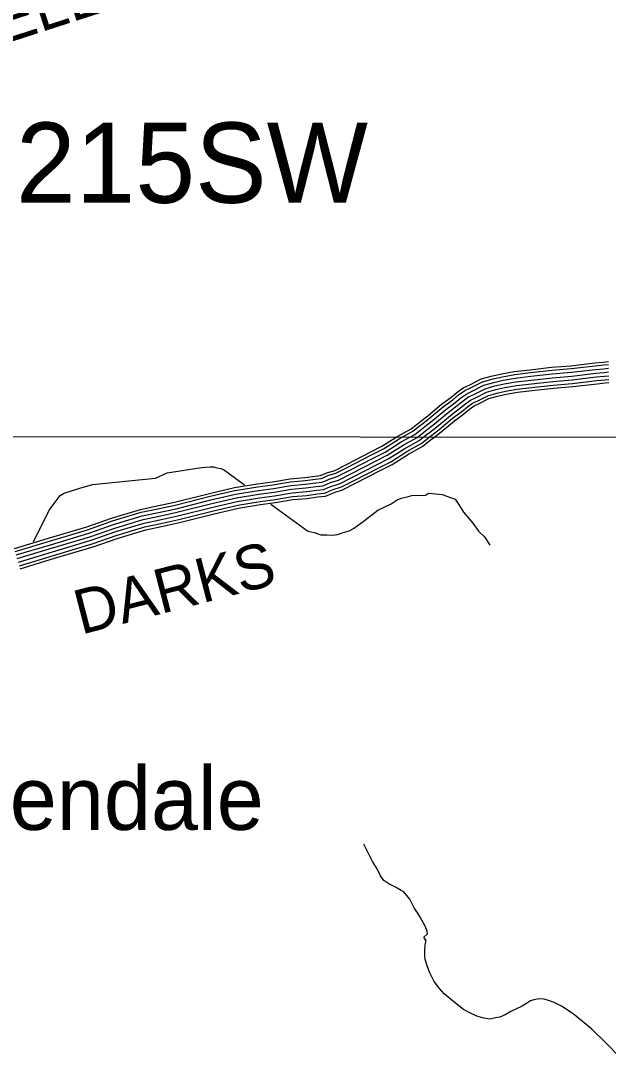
# Model space of a CAD drawing. Extents: x 1551132 to 1791609, y 378168 to 563823.
# Drawn here: x 1650012 to 1654916, y 488219 to 496868 of the extents above; entities that cross this region are included whole.
import ezdxf

# ---------------------------------------------------------------- set-up
doc = ezdxf.new("R2010")
doc.units = 0
for name, color, linetype in [('DESIGN - ROW - Right-of-Way and Easement Labels', 7, 'Continuous'), ('DESIGN - ROW - Right-of-Way Linework', 7, 'Continuous'), ('DESIGN - TRANSPORTATION - Text', 7, 'Continuous'), ('SURVEY - TRANSPORTATION - Roads Text', 7, 'Continuous'), ('SURVEY - VEGETATION - Features with Text', 7, 'Continuous')]:
    doc.layers.add(name, color=color, linetype=linetype)

msp = doc.modelspace()

# ---------------------------------------------------------------- linework, layer by layer
at = {"layer": 'DESIGN - ROW - Right-of-Way Linework'}
msp.add_lwpolyline([(1644540.674, 493402.207), (1690210.757, 493370.538)], dxfattribs=at)
at = {"layer": 'DESIGN - TRANSPORTATION - Text'}
for points in [[(1650341.996, 492906.439), (1650374.228, 492924.64), (1650506.692, 492966.866), (1650611.048, 492999.458), (1651137.361, 493052.31), (1651235.858, 493094.995), (1651522.26, 493141.113), (1651592.275, 493146.163), (1651620.249, 493145.779), (1651652.107, 493137.338), (1651681.998, 493130.921), (1651712.505, 493117.937)], [(1651712.505, 493117.937), (1651880.568, 492995.351)], [(1653191.737, 492884.507), (1653237.861, 492895.891), (1653275.96, 492905.374), (1653329.959, 492908.641), (1653365.9, 492906.149), (1653391.932, 492909.791), (1653408.049, 492919.583), (1653417.782, 492926.35)], [(1653417.782, 492926.35), (1653528.796, 492915.691), (1653638.285, 492875.465), (1653665.726, 492835.056), (1653708.783, 492766.412), (1653785.506, 492675.285), (1653834.58, 492608.558), (1653885.887, 492559.816), (1653926.97, 492493.197)], [(1650118.859, 492518.404), (1650250.265, 492783.044), (1650341.996, 492906.439)], [(1652100.421, 492834.988), (1652406.714, 492611.583), (1652412.647, 492608.941), (1652460.471, 492598.274), (1652518.169, 492579.474), (1652568.127, 492578.79), (1652618.025, 492574.107), (1652656.1, 492581.59), (1652694.249, 492595.074), (1652752.406, 492610.291), (1652790.671, 492631.792), (1652881.461, 492696.602), (1652992.533, 492783.154), (1653103.181, 492837.681), (1653155.588, 492870.99), (1653191.737, 492884.507)], [(1655013.1, 488218.845), (1654896.786, 488338.532), (1654778.389, 488452.251), (1654622.218, 488580.488), (1654527.162, 488645.839), (1654463.597, 488674.732), (1654417.881, 488693.374), (1654382.049, 488703.874), (1654336.116, 488706.508), (1654294.026, 488697.074), (1654267.943, 488689.424), (1654241.727, 488671.765), (1654197.42, 488646.356), (1654102.863, 488599.605), (1654054.565, 488574.246), (1654012.307, 488552.803), (1653976.258, 488547.295), (1653928.167, 488537.945), (1653878.302, 488544.636), (1653818.57, 488561.462), (1653760.971, 488588.271), (1653707.389, 488617.03), (1653626.325, 488682.19), (1653547.252, 488747.325), (1653507.877, 488791.901), (1653462.695, 488850.569), (1653427.688, 488923.104), (1653406.372, 488973.439), (1653389.189, 489033.724), (1653385.647, 489067.8), (1653386.156, 489105.826), (1653386.822, 489155.852), (1653395.272, 489189.77), (1653375.714, 489222.062), (1653408.063, 489249.638), (1653404.355, 489271.713), (1653388.931, 489313.956), (1653345.965, 489388.608), (1653326.407, 489420.901), (1653298.941, 489459.31), (1653260.017, 489537.904), (1653208.868, 489598.655), (1653187.052, 489610.964), (1653139.445, 489637.631), (1653085.863, 489666.39), (1653044.281, 489694.983), (1653014.815, 489733.417), (1652987.59, 489789.835), (1652948.45, 489852.42), (1652877.201, 489998.09)]]:
    msp.add_lwpolyline(points, dxfattribs=at)
at = {"layer": 'SURVEY - TRANSPORTATION - Roads Text'}
for points in [[(1649959.921, 492463.503), (1650243.981, 492549.322), (1650563.232, 492644.374), (1650770.127, 492717.56), (1651012.555, 492789.987), (1651150.202, 492818.846), (1651296.782, 492850.422), (1651587.075, 492924.29), (1651795.203, 492972.317), (1651987.774, 493004.426), (1652114.071, 493020.701), (1652262.151, 493044.986), (1652382.89, 493055.378), (1652468.729, 493068.153), (1652513.828, 493072.345), (1652532.694, 493080.303), (1652566.827, 493095.687), (1652633.3, 493116.204), (1652727.065, 493163.389), (1652934.435, 493270.6), (1653027.7, 493317.601), (1653159.438, 493400.987), (1653272.086, 493463.114), (1653323.626, 493504.331), (1653352.367, 493526.307), (1653411.541, 493572.375), (1653525.555, 493667.544), (1653602.795, 493724.896), (1653651.843, 493764.68), (1653706.434, 493803.931), (1653760.808, 493830.223), (1653856.347, 493878.55), (1653949.087, 493904.342), (1654028.818, 493922.076), (1654131.657, 493941.61), (1654263.187, 493956.21), (1654442.5, 493975.869), (1654604.354, 493989.603), (1654803.791, 494012.745), (1654872.915, 494019.912), (1654917.897, 494024.021)], [(1649966.729, 492439.744), (1650251.081, 492525.646), (1650570.89, 492620.865), (1650777.786, 492694.051), (1651018.638, 492766.011), (1651155.335, 492794.67), (1651302.44, 492826.354), (1651592.9, 492900.273), (1651800.012, 492948.058), (1651991.382, 492979.967), (1652117.646, 492996.243), (1652265.217, 493020.443), (1652385.773, 493030.819), (1652471.696, 493043.602), (1652519.911, 493048.094), (1652542.577, 493057.644), (1652575.585, 493072.52), (1652642.558, 493093.195), (1652738.29, 493141.372), (1652945.668, 493248.591), (1653039.899, 493296.076), (1653172.03, 493379.703), (1653285.869, 493442.488), (1653338.859, 493484.856), (1653367.467, 493506.731), (1653427.057, 493553.133), (1653540.854, 493648.11), (1653617.961, 493705.362), (1653666.851, 493745.038), (1653719.125, 493782.605), (1653771.766, 493808.064), (1653865.322, 493855.391), (1653955.078, 493880.35), (1654033.81, 493897.867), (1654135.332, 493917.151), (1654265.896, 493931.643), (1654444.892, 493951.269), (1654606.829, 493965.011), (1654806.491, 493988.178), (1654875.315, 493995.312), (1654918.314, 493999.245)], [(1649975.271, 492409.935), (1650259.981, 492495.954), (1650580.482, 492591.373), (1650787.402, 492664.567), (1651026.263, 492735.935), (1651161.785, 492764.344), (1651309.523, 492796.17), (1651600.208, 492870.139), (1651806.053, 492917.64), (1651995.915, 492949.3), (1652122.137, 492965.558), (1652269.059, 492989.659), (1652389.381, 493000.009), (1652475.421, 493012.818), (1652527.553, 493017.668), (1652554.969, 493029.227), (1652586.56, 493043.461), (1652654.183, 493064.336), (1652752.381, 493113.754), (1652959.768, 493220.974), (1653055.199, 493269.067), (1653187.812, 493353.002), (1653303.16, 493416.621), (1653357.95, 493460.439), (1653386.4, 493482.189), (1653446.515, 493528.99), (1653560.046, 493623.751), (1653636.969, 493680.869), (1653685.684, 493720.387), (1653735.033, 493755.871), (1653785.515, 493780.28), (1653876.58, 493826.34), (1653962.603, 493850.266), (1654040.068, 493867.499), (1654139.94, 493886.467), (1654269.296, 493900.834), (1654447.891, 493920.409), (1654609.921, 493934.16), (1654809.875, 493957.361), (1654878.323, 493964.461), (1654918.839, 493968.161)], [(1649983.812, 492380.134), (1650268.889, 492466.261), (1650590.082, 492561.889), (1650797.01, 492635.082), (1651033.896, 492705.859), (1651168.226, 492734.019), (1651316.615, 492765.986), (1651607.516, 492840.013), (1651812.095, 492887.215), (1652000.449, 492918.624), (1652126.629, 492934.883), (1652272.9, 492958.875), (1652392.998, 492969.209), (1652479.137, 492982.026), (1652535.186, 492987.243), (1652567.36, 493000.81), (1652597.543, 493014.41), (1652665.8, 493035.477), (1652766.464, 493086.137), (1652973.859, 493193.365), (1653070.498, 493242.066), (1653203.604, 493326.31), (1653320.451, 493390.753), (1653377.05, 493436.013), (1653405.341, 493457.647), (1653465.973, 493504.856), (1653579.228, 493599.384), (1653655.985, 493656.377), (1653704.509, 493695.745), (1653750.949, 493729.129), (1653799.257, 493752.488), (1653887.838, 493797.298), (1653970.128, 493820.182), (1654046.326, 493837.132), (1654144.549, 493855.791), (1654272.696, 493870.016), (1654450.891, 493889.55), (1654613.021, 493903.309), (1654813.258, 493926.543), (1654881.331, 493933.602), (1654919.364, 493937.077)], [(1649983.812, 492380.134), (1650268.889, 492466.261), (1650590.082, 492561.889), (1650797.01, 492635.082), (1651033.896, 492705.859), (1651168.226, 492734.019), (1651316.615, 492765.986), (1651607.516, 492840.013), (1651812.095, 492887.215), (1652000.449, 492918.624), (1652126.629, 492934.883), (1652272.9, 492958.875), (1652392.998, 492969.209), (1652479.137, 492982.026), (1652535.186, 492987.243), (1652567.36, 493000.81), (1652597.543, 493014.41), (1652665.8, 493035.477), (1652766.464, 493086.137), (1652973.859, 493193.365), (1653070.498, 493242.066), (1653203.604, 493326.31), (1653320.451, 493390.753), (1653377.05, 493436.013), (1653405.341, 493457.647), (1653465.973, 493504.856), (1653579.228, 493599.384), (1653655.985, 493656.377), (1653704.509, 493695.745), (1653750.949, 493729.129), (1653799.257, 493752.488), (1653887.838, 493797.298), (1653970.128, 493820.182), (1654046.326, 493837.132), (1654144.549, 493855.791), (1654272.696, 493870.016), (1654450.891, 493889.55), (1654613.021, 493903.309), (1654813.258, 493926.543), (1654881.331, 493933.602), (1654919.364, 493937.077)], [(1649983.812, 492380.134), (1650268.889, 492466.261), (1650590.082, 492561.889), (1650797.01, 492635.082), (1651033.896, 492705.859), (1651168.226, 492734.019), (1651316.615, 492765.986), (1651607.516, 492840.013), (1651812.095, 492887.215), (1652000.449, 492918.624), (1652126.629, 492934.883), (1652272.9, 492958.875), (1652392.998, 492969.209), (1652479.137, 492982.026), (1652535.186, 492987.243), (1652567.36, 493000.81), (1652597.543, 493014.41), (1652665.8, 493035.477), (1652766.464, 493086.137), (1652973.859, 493193.365), (1653070.498, 493242.066), (1653203.604, 493326.31), (1653320.451, 493390.753), (1653377.05, 493436.013), (1653405.341, 493457.647), (1653465.973, 493504.856), (1653579.228, 493599.384), (1653655.985, 493656.377), (1653704.509, 493695.745), (1653750.949, 493729.129), (1653799.257, 493752.488), (1653887.838, 493797.298), (1653970.128, 493820.182), (1654046.326, 493837.132), (1654144.549, 493855.791), (1654272.696, 493870.016), (1654450.891, 493889.55), (1654613.021, 493903.309), (1654813.258, 493926.543), (1654881.331, 493933.602), (1654919.364, 493937.077)], [(1649992.354, 492350.333), (1650277.797, 492436.569), (1650599.681, 492532.405), (1650806.618, 492605.598), (1651041.529, 492675.784), (1651174.668, 492703.693), (1651323.706, 492735.802), (1651614.824, 492809.887), (1651818.136, 492856.789), (1652004.982, 492887.948), (1652131.12, 492904.207), (1652276.742, 492928.091), (1652396.614, 492938.408), (1652482.854, 492951.233), (1652542.819, 492956.817), (1652579.752, 492972.392), (1652608.526, 492985.359), (1652677.416, 493006.618), (1652780.547, 493058.519), (1652987.95, 493165.756), (1653085.798, 493215.065), (1653219.395, 493299.618), (1653337.742, 493364.886), (1653396.149, 493411.587), (1653424.282, 493433.105), (1653485.431, 493480.722), (1653598.411, 493575.017), (1653675.001, 493631.885), (1653723.333, 493671.103), (1653766.866, 493702.387), (1653812.998, 493724.696), (1653899.096, 493768.255), (1653977.652, 493790.097), (1654052.584, 493806.765), (1654149.157, 493825.115), (1654276.095, 493839.199), (1654453.891, 493858.691), (1654616.121, 493872.458), (1654816.641, 493895.726), (1654884.339, 493902.742), (1654919.889, 493905.993)], [(1650000.895, 492320.524), (1650286.697, 492406.876), (1650609.273, 492502.912), (1650816.235, 492576.114), (1651049.154, 492645.708), (1651181.118, 492673.367), (1651330.789, 492705.618), (1651622.132, 492779.753), (1651824.178, 492826.371), (1652009.515, 492857.281), (1652135.612, 492873.523), (1652280.584, 492897.307), (1652400.222, 492907.599), (1652486.579, 492920.449), (1652550.461, 492926.391), (1652592.143, 492943.975), (1652619.501, 492956.3), (1652689.041, 492977.759), (1652794.638, 493030.902), (1653002.05, 493138.138), (1653101.098, 493188.056), (1653235.178, 493272.917), (1653355.034, 493339.019), (1653415.24, 493387.17), (1653443.215, 493408.562), (1653504.888, 493456.58), (1653617.602, 493550.658), (1653694.009, 493607.393), (1653742.166, 493646.452), (1653782.774, 493675.653), (1653826.748, 493696.912), (1653910.354, 493739.204), (1653985.177, 493760.013), (1654058.842, 493776.397), (1654153.765, 493794.431), (1654279.495, 493808.39), (1654456.891, 493827.832), (1654619.212, 493841.607), (1654820.024, 493864.908), (1654887.348, 493871.892), (1654920.414, 493874.908)], [(1650007.978, 492295.798), (1650294.088, 492382.242), (1650617.239, 492478.453), (1650824.209, 492551.655), (1651055.487, 492620.757), (1651186.459, 492648.216), (1651336.672, 492680.576), (1651628.191, 492754.761), (1651829.186, 492801.137), (1652013.273, 492831.83), (1652139.337, 492848.072), (1652283.775, 492871.764), (1652403.222, 492882.048), (1652489.662, 492894.907), (1652556.794, 492901.157), (1652602.418, 492920.399), (1652628.609, 492932.199), (1652698.674, 492953.825), (1652806.321, 493007.993), (1653013.741, 493115.238), (1653113.789, 493165.656), (1653248.278, 493250.775), (1653369.375, 493317.56), (1653431.082, 493366.911), (1653458.923, 493388.195), (1653521.03, 493436.555), (1653633.519, 493530.441), (1653709.784, 493587.067), (1653757.783, 493626.01), (1653795.973, 493653.469), (1653838.147, 493673.861), (1653919.695, 493715.112), (1653991.419, 493735.054), (1654064.034, 493751.213), (1654157.59, 493768.98), (1654282.312, 493782.822), (1654459.383, 493802.24), (1654621.787, 493816.015), (1654822.833, 493839.349), (1654889.848, 493846.299), (1654920.847, 493849.124)]]:
    msp.add_lwpolyline(points, dxfattribs=at)

# ---------------------------------------------------------------- texts
at = {"layer": 'DESIGN - ROW - Right-of-Way and Easement Labels'}
for s, height, rotation, p in [('DOWELL', 369.9931, 17.9156889, (1648713.2, 496297.352)), ('DARKS', 369.9925, 14.5410306, (1650515.475, 491744.026))]:
    msp.add_text(s, height=height, rotation=rotation, dxfattribs=at).set_placement(p)
at = {"layer": 'DESIGN - ROW - Right-of-Way Linework'}
msp.add_text('215SW', height=669.9842, rotation=0.0000306, dxfattribs=at).set_placement((1649972.889, 495348.561))
at = {"layer": 'SURVEY - VEGETATION - Features with Text'}
msp.add_text('Athendale', height=527.9876, rotation=0.0000306, dxfattribs=at).set_placement((1648861.238, 490116.174))

doc.saveas('drawing.dxf')
